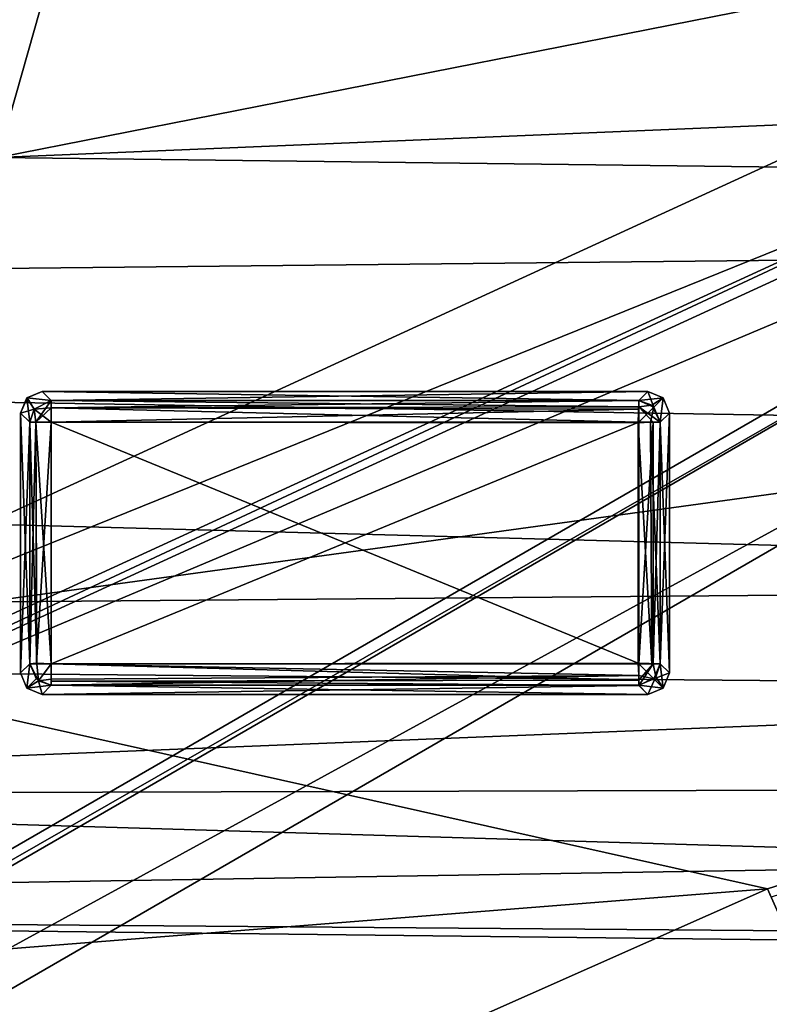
# Model space of a CAD drawing. Header units: millimetres. Extents: x -78 to 78, y -78 to 78.
# Tile 356 of 449: x -24.9 to -21.44, y 49.57 to 54.12. Entities that reach past the tile are written whole.
import ezdxf

# ---------------------------------------------------------------- set-up
doc = ezdxf.new("R2010")
doc.units = ezdxf.units.MM
doc.header["$LTSCALE"] = 41.718519
for name, color, linetype in [('10', 7, 'CONTINUOUS'), ('1080', 7, 'CONTINUOUS'), ('1107', 7, 'CONTINUOUS'), ('1130', 7, 'CONTINUOUS'), ('1186', 7, 'CONTINUOUS'), ('1745', 7, 'CONTINUOUS'), ('1755', 7, 'CONTINUOUS'), ('1766', 7, 'CONTINUOUS'), ('6', 7, 'CONTINUOUS'), ('7334', 7, 'CONTINUOUS'), ('7335', 7, 'CONTINUOUS'), ('7336', 7, 'CONTINUOUS'), ('7337', 7, 'CONTINUOUS'), ('7338', 7, 'CONTINUOUS'), ('7339', 7, 'CONTINUOUS'), ('7340', 7, 'CONTINUOUS'), ('7341', 7, 'CONTINUOUS'), ('7342', 7, 'CONTINUOUS'), ('7343', 7, 'CONTINUOUS'), ('7344', 7, 'CONTINUOUS'), ('7345', 7, 'CONTINUOUS'), ('7346', 7, 'CONTINUOUS'), ('7347', 7, 'CONTINUOUS'), ('7348', 7, 'CONTINUOUS'), ('7349', 7, 'CONTINUOUS'), ('7350', 7, 'CONTINUOUS'), ('7351', 7, 'CONTINUOUS'), ('7352', 7, 'CONTINUOUS'), ('7353', 7, 'CONTINUOUS'), ('7354', 7, 'CONTINUOUS'), ('7355', 7, 'CONTINUOUS'), ('7356', 7, 'CONTINUOUS'), ('7357', 7, 'CONTINUOUS'), ('7358', 7, 'CONTINUOUS'), ('7359', 7, 'CONTINUOUS'), ('7360', 7, 'CONTINUOUS'), ('7361', 7, 'CONTINUOUS'), ('7362', 7, 'CONTINUOUS'), ('7363', 7, 'CONTINUOUS'), ('7364', 7, 'CONTINUOUS'), ('7365', 7, 'CONTINUOUS'), ('7366', 7, 'CONTINUOUS'), ('7367', 7, 'CONTINUOUS'), ('7368', 7, 'CONTINUOUS'), ('7369', 7, 'CONTINUOUS'), ('7370', 7, 'CONTINUOUS'), ('7371', 7, 'CONTINUOUS'), ('7372', 7, 'CONTINUOUS'), ('7373', 7, 'CONTINUOUS'), ('7374', 7, 'CONTINUOUS'), ('745', 7, 'CONTINUOUS'), ('748', 7, 'CONTINUOUS'), ('759', 7, 'CONTINUOUS'), ('768', 7, 'CONTINUOUS')]:
    doc.layers.add(name, color=color, linetype=linetype)

msp = doc.modelspace()

# ---------------------------------------------------------------- linework, layer by layer
at = {"layer": '10', "linetype": 'CONTINUOUS'}
for points in [[(-45.7061, 61.0325, -2), (10.3225, 53.3394, -2), (-47.73, 52.73, -2), (-45.7061, 61.0325, -2)], [(10.3225, 53.3394, -2), (-45.7061, 61.0325, -2), (9.7268, 55.3182, -2), (10.3225, 53.3394, -2)], [(10.3225, 53.3394, -2), (11.6299, 51.7388, -2), (-47.73, 52.73, -2), (10.3225, 53.3394, -2)], [(-47.73, 52.73, -2), (11.6299, 51.7388, -2), (-44.1935, 51.2639, -2), (-47.73, 52.73, -2)], [(11.6299, 51.7388, -2), (13.4565, 50.7558, -2), (-44.1935, 51.2639, -2), (11.6299, 51.7388, -2)], [(13.4565, 50.7558, -2), (-33, 50, -2), (-44.1935, 51.2639, -2), (13.4565, 50.7558, -2)], [(13.4565, 50.7558, -2), (17.2264, 49.6033, -2), (-33, 50, -2), (13.4565, 50.7558, -2)], [(17.2264, 49.6033, -2), (19.2902, 49.3968, -2), (-33, 50, -2), (17.2264, 49.6033, -2)], [(-33, 50, -2), (19.2902, 49.3968, -2), (-30.8665, 49.1087, -2), (-33, 50, -2)]]:
    msp.add_3dface(points, dxfattribs=at)
at = {"layer": '1080', "color": 7, "linetype": 'CONTINUOUS'}
msp.add_3dface([(-21.4471, 50.1026, 23.7), (-11.3137, 53.3124, 23.7), (-21.4294, 50.0627, 26.2), (-21.4471, 50.1026, 23.7)], dxfattribs=at)
at = {"layer": '1107', "color": 7, "linetype": 'CONTINUOUS'}
for points in [[(-24.266, 56.0857, 23.7), (-17.4899, 54.9607, 23.7), (-25.0055, 53.4805, 23.7), (-24.266, 56.0857, 23.7)], [(-25.0055, 53.4805, 23.7), (-17.4899, 54.9607, 23.7), (-0.75, 54.4948, 23.7), (-25.0055, 53.4805, 23.7)], [(-25.0055, 53.4805, 23.7), (-0.75, 54.4948, 23.7), (-11.3137, 53.3124, 23.7), (-25.0055, 53.4805, 23.7)], [(-26.4957, 51.2304, 23.7), (-25.0055, 53.4805, 23.7), (-11.3137, 53.3124, 23.7), (-26.4957, 51.2304, 23.7)], [(-21.4471, 50.1026, 23.7), (-26.4957, 51.2304, 23.7), (-11.3137, 53.3124, 23.7), (-21.4471, 50.1026, 23.7)], [(-28.6002, 49.5372, 23.7), (-26.4957, 51.2304, 23.7), (-21.4471, 50.1026, 23.7), (-28.6002, 49.5372, 23.7)], [(-22.8178, 49.4934, 23.7), (-28.6002, 49.5372, 23.7), (-21.4471, 50.1026, 23.7), (-22.8178, 49.4934, 23.7)], [(-20.8276, 48.7088, 23.7), (-22.8178, 49.4934, 23.7), (-21.4471, 50.1026, 23.7), (-20.8276, 48.7088, 23.7)]]:
    msp.add_3dface(points, dxfattribs=at)
at = {"layer": '1130', "color": 7, "linetype": 'CONTINUOUS'}
msp.add_3dface([(-20.8276, 48.7088, 23.7), (-21.4471, 50.1026, 23.7), (-21.4294, 50.0627, 26.2), (-20.8276, 48.7088, 23.7)], dxfattribs=at)
at = {"layer": '1186', "color": 7, "linetype": 'CONTINUOUS'}
msp.add_3dface([(-24.266, 56.0857, 23.7), (-25.0055, 53.4805, 23.7), (-29.9723, 56.1174, 22.2), (-24.266, 56.0857, 23.7)], dxfattribs=at)
at = {"layer": '1745', "linetype": 'CONTINUOUS'}
for points in [[(-7.9703, 75.9162, 28.7), (-31.0424, 69.7372, 28.7), (-28.8782, 50.0362, 28.7), (-7.9703, 75.9162, 28.7)], [(-19.091, 54.5266, 28.7), (-7.9703, 75.9162, 28.7), (-28.8782, 50.0362, 28.7), (-19.091, 54.5266, 28.7)]]:
    msp.add_3dface(points, dxfattribs=at)
at = {"layer": '1755', "linetype": 'CONTINUOUS'}
for points in [[(-19.091, 54.5266, 28.7), (-28.8782, 50.0362, 28.7), (-18.9351, 54.052, 28.1826), (-19.091, 54.5266, 28.7)], [(-18.9351, 54.052, 28.1826), (-28.8782, 50.0362, 28.7), (-28.6363, 49.5996, 28.1826), (-18.9351, 54.052, 28.1826)]]:
    msp.add_3dface(points, dxfattribs=at)
at = {"layer": '1766', "linetype": 'CONTINUOUS'}
for points in [[(-28.671, 49.6595, 26.2), (-18.9612, 54.1159, 26.2), (-28.6363, 49.5996, 28.1826), (-28.671, 49.6595, 26.2)], [(-18.9612, 54.1159, 26.2), (-18.9351, 54.052, 28.1826), (-28.6363, 49.5996, 28.1826), (-18.9612, 54.1159, 26.2)]]:
    msp.add_3dface(points, dxfattribs=at)
at = {"layer": '6', "linetype": 'CONTINUOUS'}
for points in [[(-9, 68), (-51.8914, 54.9785), (-33, 52), (-9, 68)], [(-9, 51.3567), (-9, 68), (-33, 52), (-9, 51.3567)], [(-29.4635, 50.5339), (-9, 51.3567), (-33, 52), (-29.4635, 50.5339)], [(-9.1524, 50.5914), (-9, 51.3567), (-29.4635, 50.5339), (-9.1524, 50.5914)], [(-9.5858, 49.9425), (-9.1524, 50.5914), (-29.4635, 50.5339), (-9.5858, 49.9425)], [(-28.0008, 47), (-9.5858, 49.9425), (-29.4635, 50.5339), (-28.0008, 47)], [(-20.0065, 46.5994), (-9.5858, 49.9425), (-28.0008, 47), (-20.0065, 46.5994)]]:
    msp.add_3dface(points, dxfattribs=at)
at = {"layer": '7334', "color": 7, "linetype": 'CONTINUOUS'}
for points in [[(-24.7582, 52.258, 21.683), (-22.042, 52.258, 21.683), (-24.7582, 51.1418, 21.683), (-24.7582, 52.258, 21.683)], [(-24.7582, 51.1418, 21.683), (-22.042, 52.258, 21.683), (-22.042, 51.1418, 21.683), (-24.7582, 51.1418, 21.683)]]:
    msp.add_3dface(points, dxfattribs=at)
at = {"layer": '7335', "color": 7, "linetype": 'CONTINUOUS'}
for points in [[(-24.8576, 51.1418, 21.7725), (-24.8579, 52.258, 21.7751), (-24.8292, 52.258, 21.7126), (-24.8576, 51.1418, 21.7725)], [(-24.8576, 51.1418, 21.7725), (-24.8292, 52.258, 21.7126), (-24.8263, 51.1439, 21.7098), (-24.8576, 51.1418, 21.7725)], [(-24.8292, 52.258, 21.7126), (-24.7582, 52.258, 21.683), (-24.8263, 51.1439, 21.7098), (-24.8292, 52.258, 21.7126)], [(-24.8263, 51.1439, 21.7098), (-24.7582, 52.258, 21.683), (-24.7582, 51.1418, 21.683), (-24.8263, 51.1439, 21.7098)]]:
    msp.add_3dface(points, dxfattribs=at)
at = {"layer": '7336', "color": 7, "linetype": 'CONTINUOUS'}
for points in [[(-24.9001, 51.0996, 22.1765), (-24.9001, 52.3002, 22.1765), (-24.8576, 51.1418, 21.7725), (-24.9001, 51.0996, 22.1765)], [(-24.8576, 51.1418, 21.7725), (-24.9001, 52.3002, 22.1765), (-24.8579, 52.258, 21.7751), (-24.8576, 51.1418, 21.7725)]]:
    msp.add_3dface(points, dxfattribs=at)
at = {"layer": '7337', "color": 7, "linetype": 'CONTINUOUS'}
for points in [[(-24.8709, 51.0293, 22.1743), (-24.9001, 51.0996, 22.1765), (-24.8576, 51.1418, 21.7725), (-24.8709, 51.0293, 22.1743)], [(-24.8709, 51.0293, 22.1743), (-24.8576, 51.1418, 21.7725), (-24.8281, 51.0719, 21.7683), (-24.8709, 51.0293, 22.1743)], [(-24.7582, 51.0423, 21.7725), (-24.8709, 51.0293, 22.1743), (-24.8281, 51.0719, 21.7683), (-24.7582, 51.0423, 21.7725)], [(-24.8003, 50.9999, 22.1765), (-24.8709, 51.0293, 22.1743), (-24.7582, 51.0423, 21.7725), (-24.8003, 50.9999, 22.1765)]]:
    msp.add_3dface(points, dxfattribs=at)
at = {"layer": '7338', "color": 7, "linetype": 'CONTINUOUS'}
for points in [[(-24.8708, 51.0292, 22.2786), (-24.9001, 51.0996, 22.2765), (-24.8709, 51.0293, 22.1743), (-24.8708, 51.0292, 22.2786)], [(-24.9001, 51.0996, 22.2765), (-24.9001, 51.0996, 22.1765), (-24.8709, 51.0293, 22.1743), (-24.9001, 51.0996, 22.2765)], [(-24.8003, 50.9999, 22.1765), (-24.8708, 51.0292, 22.2786), (-24.8709, 51.0293, 22.1743), (-24.8003, 50.9999, 22.1765)], [(-24.8003, 50.9999, 22.2765), (-24.8708, 51.0292, 22.2786), (-24.8003, 50.9999, 22.1765), (-24.8003, 50.9999, 22.2765)]]:
    msp.add_3dface(points, dxfattribs=at)
at = {"layer": '7339', "color": 7, "linetype": 'CONTINUOUS'}
for points in [[(-24.8708, 51.0292, 22.2786), (-24.8579, 51.1418, 22.6779), (-24.9001, 51.0996, 22.2765), (-24.8708, 51.0292, 22.2786)], [(-24.8181, 51.0631, 22.6846), (-24.8579, 51.1418, 22.6779), (-24.8708, 51.0292, 22.2786), (-24.8181, 51.0631, 22.6846)], [(-24.8003, 50.9999, 22.2765), (-24.8181, 51.0631, 22.6846), (-24.8708, 51.0292, 22.2786), (-24.8003, 50.9999, 22.2765)], [(-24.7582, 51.0423, 22.6805), (-24.8181, 51.0631, 22.6846), (-24.8003, 50.9999, 22.2765), (-24.7582, 51.0423, 22.6805)]]:
    msp.add_3dface(points, dxfattribs=at)
at = {"layer": '7340', "color": 7, "linetype": 'CONTINUOUS'}
for points in [[(-22.042, 52.3577, 21.7751), (-22.042, 52.329, 21.7126), (-24.7582, 52.3574, 21.7725), (-22.042, 52.3577, 21.7751)], [(-24.7582, 52.3574, 21.7725), (-22.042, 52.329, 21.7126), (-24.7582, 52.3249, 21.7087), (-24.7582, 52.3574, 21.7725)], [(-22.042, 52.329, 21.7126), (-22.042, 52.258, 21.683), (-24.7582, 52.3249, 21.7087), (-22.042, 52.329, 21.7126)], [(-22.042, 52.258, 21.683), (-24.7582, 52.258, 21.683), (-24.7582, 52.3249, 21.7087), (-22.042, 52.258, 21.683)]]:
    msp.add_3dface(points, dxfattribs=at)
at = {"layer": '7341', "color": 7, "linetype": 'CONTINUOUS'}
for points in [[(-24.825, 51.1418, 22.7444), (-24.8579, 51.1418, 22.6779), (-24.8181, 51.0631, 22.6846), (-24.825, 51.1418, 22.7444)], [(-24.7582, 51.1418, 22.77), (-24.825, 51.1418, 22.7444), (-24.8181, 51.0631, 22.6846), (-24.7582, 51.1418, 22.77)], [(-24.7582, 51.1418, 22.77), (-24.8181, 51.0631, 22.6846), (-24.7582, 51.0706, 22.7402), (-24.7582, 51.1418, 22.77)], [(-24.8181, 51.0631, 22.6846), (-24.7582, 51.0423, 22.6805), (-24.7582, 51.0706, 22.7402), (-24.8181, 51.0631, 22.6846)]]:
    msp.add_3dface(points, dxfattribs=at)
at = {"layer": '7342', "color": 7, "linetype": 'CONTINUOUS'}
for points in [[(-24.8292, 52.258, 21.7126), (-24.8579, 52.258, 21.7751), (-24.8368, 52.318, 21.7684), (-24.8292, 52.258, 21.7126)], [(-24.7582, 52.3574, 21.7725), (-24.8292, 52.258, 21.7126), (-24.8368, 52.318, 21.7684), (-24.7582, 52.3574, 21.7725)], [(-24.7582, 52.3574, 21.7725), (-24.7582, 52.3249, 21.7087), (-24.8292, 52.258, 21.7126), (-24.7582, 52.3574, 21.7725)], [(-24.7582, 52.3249, 21.7087), (-24.7582, 52.258, 21.683), (-24.8292, 52.258, 21.7126), (-24.7582, 52.3249, 21.7087)]]:
    msp.add_3dface(points, dxfattribs=at)
at = {"layer": '7343', "color": 7, "linetype": 'CONTINUOUS'}
for points in [[(-22.042, 51.1418, 21.683), (-22.042, 52.258, 21.683), (-21.9751, 52.258, 21.7087), (-22.042, 51.1418, 21.683)], [(-22.042, 51.1418, 21.683), (-21.9751, 52.258, 21.7087), (-21.9751, 51.1418, 21.7087), (-22.042, 51.1418, 21.683)], [(-21.9751, 52.258, 21.7087), (-21.9425, 52.258, 21.7725), (-21.9751, 51.1418, 21.7087), (-21.9751, 52.258, 21.7087)], [(-21.9751, 51.1418, 21.7087), (-21.9425, 52.258, 21.7725), (-21.9425, 51.1418, 21.7725), (-21.9751, 51.1418, 21.7087)]]:
    msp.add_3dface(points, dxfattribs=at)
at = {"layer": '7344', "color": 7, "linetype": 'CONTINUOUS'}
for points in [[(-24.825, 51.1418, 22.7444), (-24.8576, 52.258, 22.6805), (-24.8579, 51.1418, 22.6779), (-24.825, 51.1418, 22.7444)], [(-24.8293, 52.258, 22.7402), (-24.8576, 52.258, 22.6805), (-24.825, 51.1418, 22.7444), (-24.8293, 52.258, 22.7402)], [(-24.7582, 51.1418, 22.77), (-24.7582, 52.258, 22.77), (-24.8293, 52.258, 22.7402), (-24.7582, 51.1418, 22.77)], [(-24.7582, 51.1418, 22.77), (-24.8293, 52.258, 22.7402), (-24.825, 51.1418, 22.7444), (-24.7582, 51.1418, 22.77)]]:
    msp.add_3dface(points, dxfattribs=at)
at = {"layer": '7345', "color": 7, "linetype": 'CONTINUOUS'}
for points in [[(-24.9001, 51.0996, 22.2765), (-24.9001, 52.3002, 22.2765), (-24.9001, 51.0996, 22.1765), (-24.9001, 51.0996, 22.2765)], [(-24.9001, 51.0996, 22.1765), (-24.9001, 52.3002, 22.2765), (-24.9001, 52.3002, 22.1765), (-24.9001, 51.0996, 22.1765)]]:
    msp.add_3dface(points, dxfattribs=at)
at = {"layer": '7346', "color": 7, "linetype": 'CONTINUOUS'}
for points in [[(-22.042, 52.329, 21.7126), (-22.042, 52.3577, 21.7751), (-21.982, 52.3366, 21.7684), (-22.042, 52.329, 21.7126)], [(-21.9425, 52.258, 21.7725), (-22.042, 52.329, 21.7126), (-21.982, 52.3366, 21.7684), (-21.9425, 52.258, 21.7725)], [(-22.042, 52.258, 21.683), (-22.042, 52.329, 21.7126), (-21.9751, 52.258, 21.7087), (-22.042, 52.258, 21.683)], [(-22.042, 52.329, 21.7126), (-21.9425, 52.258, 21.7725), (-21.9751, 52.258, 21.7087), (-22.042, 52.329, 21.7126)]]:
    msp.add_3dface(points, dxfattribs=at)
at = {"layer": '7347', "color": 7, "linetype": 'CONTINUOUS'}
for points in [[(-24.7582, 51.1418, 21.683), (-22.042, 51.1418, 21.683), (-22.042, 51.0667, 21.7169), (-24.7582, 51.1418, 21.683)], [(-24.7582, 51.1418, 21.683), (-22.042, 51.0667, 21.7169), (-24.7582, 51.0612, 21.7238), (-24.7582, 51.1418, 21.683)], [(-22.042, 51.0667, 21.7169), (-22.042, 51.0421, 21.7751), (-24.7582, 51.0612, 21.7238), (-22.042, 51.0667, 21.7169)], [(-24.7582, 51.0612, 21.7238), (-22.042, 51.0421, 21.7751), (-24.7582, 51.0423, 21.7725), (-24.7582, 51.0612, 21.7238)]]:
    msp.add_3dface(points, dxfattribs=at)
at = {"layer": '7348', "color": 7, "linetype": 'CONTINUOUS'}
for points in [[(-22.042, 51.1418, 21.683), (-21.9751, 51.1418, 21.7087), (-22.042, 51.0667, 21.7169), (-22.042, 51.1418, 21.683)], [(-21.9751, 51.1418, 21.7087), (-21.9633, 51.0818, 21.7684), (-22.042, 51.0421, 21.7751), (-21.9751, 51.1418, 21.7087)], [(-21.9751, 51.1418, 21.7087), (-22.042, 51.0421, 21.7751), (-22.042, 51.0667, 21.7169), (-21.9751, 51.1418, 21.7087)], [(-21.9751, 51.1418, 21.7087), (-21.9425, 51.1418, 21.7725), (-21.9633, 51.0818, 21.7684), (-21.9751, 51.1418, 21.7087)]]:
    msp.add_3dface(points, dxfattribs=at)
at = {"layer": '7349', "color": 7, "linetype": 'CONTINUOUS'}
for points in [[(-22.0446, 51.1444, 22.77), (-22.0446, 52.2554, 22.77), (-24.7582, 52.258, 22.77), (-22.0446, 51.1444, 22.77)], [(-24.7582, 51.1418, 22.77), (-22.0446, 51.1444, 22.77), (-24.7582, 52.258, 22.77), (-24.7582, 51.1418, 22.77)]]:
    msp.add_3dface(points, dxfattribs=at)
at = {"layer": '7350', "color": 7, "linetype": 'CONTINUOUS'}
for points in [[(-24.8579, 52.258, 21.7751), (-24.9001, 52.3002, 22.1765), (-24.8708, 52.3706, 22.1744), (-24.8579, 52.258, 21.7751)], [(-24.8003, 52.3999, 22.1765), (-24.7582, 52.3574, 21.7725), (-24.8708, 52.3706, 22.1744), (-24.8003, 52.3999, 22.1765)], [(-24.7582, 52.3574, 21.7725), (-24.8368, 52.318, 21.7684), (-24.8708, 52.3706, 22.1744), (-24.7582, 52.3574, 21.7725)], [(-24.8368, 52.318, 21.7684), (-24.8579, 52.258, 21.7751), (-24.8708, 52.3706, 22.1744), (-24.8368, 52.318, 21.7684)]]:
    msp.add_3dface(points, dxfattribs=at)
at = {"layer": '7351', "color": 7, "linetype": 'CONTINUOUS'}
for points in [[(-24.9001, 52.3002, 22.2765), (-24.8706, 52.3708, 22.2787), (-24.9001, 52.3002, 22.1765), (-24.9001, 52.3002, 22.2765)], [(-24.9001, 52.3002, 22.1765), (-24.8706, 52.3708, 22.2787), (-24.8708, 52.3706, 22.1744), (-24.9001, 52.3002, 22.1765)], [(-24.8706, 52.3708, 22.2787), (-24.8003, 52.3999, 22.2765), (-24.8708, 52.3706, 22.1744), (-24.8706, 52.3708, 22.2787)], [(-24.8003, 52.3999, 22.2765), (-24.8003, 52.3999, 22.1765), (-24.8708, 52.3706, 22.1744), (-24.8003, 52.3999, 22.2765)]]:
    msp.add_3dface(points, dxfattribs=at)
at = {"layer": '7352', "color": 7, "linetype": 'CONTINUOUS'}
for points in [[(-22.042, 52.3577, 21.7751), (-21.9998, 52.3999, 22.1765), (-21.9292, 52.3705, 22.1743), (-22.042, 52.3577, 21.7751)], [(-21.982, 52.3366, 21.7684), (-22.042, 52.3577, 21.7751), (-21.9292, 52.3705, 22.1743), (-21.982, 52.3366, 21.7684)], [(-21.9425, 52.258, 21.7725), (-21.982, 52.3366, 21.7684), (-21.9292, 52.3705, 22.1743), (-21.9425, 52.258, 21.7725)], [(-21.9001, 52.3002, 22.1765), (-21.9425, 52.258, 21.7725), (-21.9292, 52.3705, 22.1743), (-21.9001, 52.3002, 22.1765)]]:
    msp.add_3dface(points, dxfattribs=at)
at = {"layer": '7353', "color": 7, "linetype": 'CONTINUOUS'}
for points in [[(-24.8003, 50.9999, 22.2765), (-24.8003, 50.9999, 22.1765), (-21.9998, 50.9999, 22.1765), (-24.8003, 50.9999, 22.2765)], [(-21.9998, 50.9999, 22.2765), (-24.8003, 50.9999, 22.2765), (-21.9998, 50.9999, 22.1765), (-21.9998, 50.9999, 22.2765)]]:
    msp.add_3dface(points, dxfattribs=at)
at = {"layer": '7354', "color": 7, "linetype": 'CONTINUOUS'}
for points in [[(-21.9425, 51.1418, 21.7725), (-21.9292, 51.0294, 22.1743), (-21.9633, 51.0818, 21.7684), (-21.9425, 51.1418, 21.7725)], [(-21.9425, 51.1418, 21.7725), (-21.9001, 51.0996, 22.1765), (-21.9292, 51.0294, 22.1743), (-21.9425, 51.1418, 21.7725)], [(-21.9633, 51.0818, 21.7684), (-21.9998, 50.9999, 22.1765), (-22.042, 51.0421, 21.7751), (-21.9633, 51.0818, 21.7684)], [(-21.9292, 51.0294, 22.1743), (-21.9998, 50.9999, 22.1765), (-21.9633, 51.0818, 21.7684), (-21.9292, 51.0294, 22.1743)]]:
    msp.add_3dface(points, dxfattribs=at)
at = {"layer": '7355', "color": 7, "linetype": 'CONTINUOUS'}
for points in [[(-24.7582, 52.3574, 21.7725), (-24.8003, 52.3999, 22.1765), (-21.9998, 52.3999, 22.1765), (-24.7582, 52.3574, 21.7725)], [(-22.042, 52.3577, 21.7751), (-24.7582, 52.3574, 21.7725), (-21.9998, 52.3999, 22.1765), (-22.042, 52.3577, 21.7751)]]:
    msp.add_3dface(points, dxfattribs=at)
at = {"layer": '7356', "color": 7, "linetype": 'CONTINUOUS'}
for points in [[(-21.9883, 52.258, 22.7544), (-22.0446, 52.2554, 22.77), (-21.9822, 51.1418, 22.7501), (-21.9883, 52.258, 22.7544)], [(-21.9822, 51.1418, 22.7501), (-22.0446, 52.2554, 22.77), (-22.0446, 51.1444, 22.77), (-21.9822, 51.1418, 22.7501)], [(-21.9425, 51.1418, 22.6805), (-21.9425, 52.258, 22.6805), (-21.9883, 52.258, 22.7544), (-21.9425, 51.1418, 22.6805)], [(-21.9425, 51.1418, 22.6805), (-21.9883, 52.258, 22.7544), (-21.9822, 51.1418, 22.7501), (-21.9425, 51.1418, 22.6805)]]:
    msp.add_3dface(points, dxfattribs=at)
at = {"layer": '7357', "color": 7, "linetype": 'CONTINUOUS'}
for points in [[(-22.042, 51.0421, 21.7751), (-24.8003, 50.9999, 22.1765), (-24.7582, 51.0423, 21.7725), (-22.042, 51.0421, 21.7751)], [(-21.9998, 50.9999, 22.1765), (-24.8003, 50.9999, 22.1765), (-22.042, 51.0421, 21.7751), (-21.9998, 50.9999, 22.1765)]]:
    msp.add_3dface(points, dxfattribs=at)
at = {"layer": '7358', "color": 7, "linetype": 'CONTINUOUS'}
for points in [[(-21.9425, 52.258, 21.7725), (-21.9001, 52.3002, 22.1765), (-21.9001, 51.0996, 22.1765), (-21.9425, 52.258, 21.7725)], [(-21.9425, 51.1418, 21.7725), (-21.9425, 52.258, 21.7725), (-21.9001, 51.0996, 22.1765), (-21.9425, 51.1418, 21.7725)]]:
    msp.add_3dface(points, dxfattribs=at)
at = {"layer": '7359', "color": 7, "linetype": 'CONTINUOUS'}
for points in [[(-21.9001, 51.0996, 22.1765), (-21.9001, 51.0996, 22.2765), (-21.9294, 51.0292, 22.2786), (-21.9001, 51.0996, 22.1765)], [(-21.9001, 51.0996, 22.1765), (-21.9294, 51.0292, 22.2786), (-21.9292, 51.0294, 22.1743), (-21.9001, 51.0996, 22.1765)], [(-21.9998, 50.9999, 22.2765), (-21.9998, 50.9999, 22.1765), (-21.9292, 51.0294, 22.1743), (-21.9998, 50.9999, 22.2765)], [(-21.9294, 51.0292, 22.2786), (-21.9998, 50.9999, 22.2765), (-21.9292, 51.0294, 22.1743), (-21.9294, 51.0292, 22.2786)]]:
    msp.add_3dface(points, dxfattribs=at)
at = {"layer": '7360', "color": 7, "linetype": 'CONTINUOUS'}
for points in [[(-22.0446, 52.2554, 22.77), (-22.042, 52.3574, 22.6805), (-22.042, 52.3178, 22.7501), (-22.0446, 52.2554, 22.77)], [(-22.042, 52.3574, 22.6805), (-22.0446, 52.2554, 22.77), (-21.972, 52.3279, 22.6847), (-22.042, 52.3574, 22.6805)], [(-22.0446, 52.2554, 22.77), (-21.9883, 52.258, 22.7544), (-21.972, 52.3279, 22.6847), (-22.0446, 52.2554, 22.77)], [(-21.9883, 52.258, 22.7544), (-21.9425, 52.258, 22.6805), (-21.972, 52.3279, 22.6847), (-21.9883, 52.258, 22.7544)]]:
    msp.add_3dface(points, dxfattribs=at)
at = {"layer": '7361', "color": 7, "linetype": 'CONTINUOUS'}
for points in [[(-24.8576, 52.258, 22.6805), (-24.9001, 52.3002, 22.2765), (-24.9001, 51.0996, 22.2765), (-24.8576, 52.258, 22.6805)], [(-24.8579, 51.1418, 22.6779), (-24.8576, 52.258, 22.6805), (-24.9001, 51.0996, 22.2765), (-24.8579, 51.1418, 22.6779)]]:
    msp.add_3dface(points, dxfattribs=at)
at = {"layer": '7362', "color": 7, "linetype": 'CONTINUOUS'}
for points in [[(-21.9001, 51.0996, 22.1765), (-21.9001, 52.3002, 22.1765), (-21.9001, 51.0996, 22.2765), (-21.9001, 51.0996, 22.1765)], [(-21.9001, 52.3002, 22.1765), (-21.9001, 52.3002, 22.2765), (-21.9001, 51.0996, 22.2765), (-21.9001, 52.3002, 22.1765)]]:
    msp.add_3dface(points, dxfattribs=at)
at = {"layer": '7363', "color": 7, "linetype": 'CONTINUOUS'}
for points in [[(-24.7582, 52.3248, 22.7444), (-22.042, 52.3574, 22.6805), (-24.7582, 52.3577, 22.6779), (-24.7582, 52.3248, 22.7444)], [(-22.042, 52.3178, 22.7501), (-22.042, 52.3574, 22.6805), (-24.7582, 52.3248, 22.7444), (-22.042, 52.3178, 22.7501)], [(-24.7582, 52.258, 22.77), (-22.042, 52.3178, 22.7501), (-24.7582, 52.3248, 22.7444), (-24.7582, 52.258, 22.77)], [(-24.7582, 52.258, 22.77), (-22.0446, 52.2554, 22.77), (-22.042, 52.3178, 22.7501), (-24.7582, 52.258, 22.77)]]:
    msp.add_3dface(points, dxfattribs=at)
at = {"layer": '7364', "color": 7, "linetype": 'CONTINUOUS'}
for points in [[(-24.9001, 52.3002, 22.2765), (-24.8368, 52.318, 22.6846), (-24.8706, 52.3708, 22.2787), (-24.9001, 52.3002, 22.2765)], [(-24.7582, 52.3577, 22.6779), (-24.8003, 52.3999, 22.2765), (-24.8706, 52.3708, 22.2787), (-24.7582, 52.3577, 22.6779)], [(-24.8368, 52.318, 22.6846), (-24.7582, 52.3577, 22.6779), (-24.8706, 52.3708, 22.2787), (-24.8368, 52.318, 22.6846)], [(-24.8576, 52.258, 22.6805), (-24.8368, 52.318, 22.6846), (-24.9001, 52.3002, 22.2765), (-24.8576, 52.258, 22.6805)]]:
    msp.add_3dface(points, dxfattribs=at)
at = {"layer": '7365', "color": 7, "linetype": 'CONTINUOUS'}
for points in [[(-21.9998, 52.3999, 22.2765), (-21.9294, 52.3706, 22.2786), (-21.9998, 52.3999, 22.1765), (-21.9998, 52.3999, 22.2765)], [(-21.9998, 52.3999, 22.1765), (-21.9294, 52.3706, 22.2786), (-21.9292, 52.3705, 22.1743), (-21.9998, 52.3999, 22.1765)], [(-21.9294, 52.3706, 22.2786), (-21.9001, 52.3002, 22.2765), (-21.9292, 52.3705, 22.1743), (-21.9294, 52.3706, 22.2786)], [(-21.9001, 52.3002, 22.2765), (-21.9001, 52.3002, 22.1765), (-21.9292, 52.3705, 22.1743), (-21.9001, 52.3002, 22.2765)]]:
    msp.add_3dface(points, dxfattribs=at)
at = {"layer": '7366', "color": 7, "linetype": 'CONTINUOUS'}
for points in [[(-24.8003, 52.3999, 22.2765), (-21.9998, 52.3999, 22.2765), (-24.8003, 52.3999, 22.1765), (-24.8003, 52.3999, 22.2765)], [(-24.8003, 52.3999, 22.1765), (-21.9998, 52.3999, 22.2765), (-21.9998, 52.3999, 22.1765), (-24.8003, 52.3999, 22.1765)]]:
    msp.add_3dface(points, dxfattribs=at)
at = {"layer": '7367', "color": 7, "linetype": 'CONTINUOUS'}
for points in [[(-24.8368, 52.318, 22.6846), (-24.8576, 52.258, 22.6805), (-24.8293, 52.258, 22.7402), (-24.8368, 52.318, 22.6846)], [(-24.7582, 52.3248, 22.7444), (-24.7582, 52.3577, 22.6779), (-24.8368, 52.318, 22.6846), (-24.7582, 52.3248, 22.7444)], [(-24.7582, 52.258, 22.77), (-24.7582, 52.3248, 22.7444), (-24.8368, 52.318, 22.6846), (-24.7582, 52.258, 22.77)], [(-24.7582, 52.258, 22.77), (-24.8368, 52.318, 22.6846), (-24.8293, 52.258, 22.7402), (-24.7582, 52.258, 22.77)]]:
    msp.add_3dface(points, dxfattribs=at)
at = {"layer": '7368', "color": 7, "linetype": 'CONTINUOUS'}
for points in [[(-22.0446, 51.1444, 22.77), (-24.7582, 51.1418, 22.77), (-22.042, 51.0881, 22.7544), (-22.0446, 51.1444, 22.77)], [(-24.7582, 51.1418, 22.77), (-24.7582, 51.0706, 22.7402), (-22.042, 51.0881, 22.7544), (-24.7582, 51.1418, 22.77)], [(-24.7582, 51.0706, 22.7402), (-24.7582, 51.0423, 22.6805), (-22.042, 51.0881, 22.7544), (-24.7582, 51.0706, 22.7402)], [(-24.7582, 51.0423, 22.6805), (-22.042, 51.0423, 22.6805), (-22.042, 51.0881, 22.7544), (-24.7582, 51.0423, 22.6805)]]:
    msp.add_3dface(points, dxfattribs=at)
at = {"layer": '7369', "color": 7, "linetype": 'CONTINUOUS'}
for points in [[(-24.7582, 51.0423, 22.6805), (-24.8003, 50.9999, 22.2765), (-21.9998, 50.9999, 22.2765), (-24.7582, 51.0423, 22.6805)], [(-24.7582, 51.0423, 22.6805), (-21.9998, 50.9999, 22.2765), (-22.042, 51.0423, 22.6805), (-24.7582, 51.0423, 22.6805)]]:
    msp.add_3dface(points, dxfattribs=at)
at = {"layer": '7370', "color": 7, "linetype": 'CONTINUOUS'}
for points in [[(-22.042, 52.3574, 22.6805), (-21.972, 52.3279, 22.6847), (-21.9998, 52.3999, 22.2765), (-22.042, 52.3574, 22.6805)], [(-21.9998, 52.3999, 22.2765), (-21.972, 52.3279, 22.6847), (-21.9294, 52.3706, 22.2786), (-21.9998, 52.3999, 22.2765)], [(-21.972, 52.3279, 22.6847), (-21.9425, 52.258, 22.6805), (-21.9294, 52.3706, 22.2786), (-21.972, 52.3279, 22.6847)], [(-21.9425, 52.258, 22.6805), (-21.9001, 52.3002, 22.2765), (-21.9294, 52.3706, 22.2786), (-21.9425, 52.258, 22.6805)]]:
    msp.add_3dface(points, dxfattribs=at)
at = {"layer": '7371', "color": 7, "linetype": 'CONTINUOUS'}
for points in [[(-21.9001, 51.0996, 22.2765), (-21.9001, 52.3002, 22.2765), (-21.9425, 51.1418, 22.6805), (-21.9001, 51.0996, 22.2765)], [(-21.9425, 51.1418, 22.6805), (-21.9001, 52.3002, 22.2765), (-21.9425, 52.258, 22.6805), (-21.9425, 51.1418, 22.6805)]]:
    msp.add_3dface(points, dxfattribs=at)
at = {"layer": '7372', "color": 7, "linetype": 'CONTINUOUS'}
for points in [[(-21.9425, 51.1418, 22.6805), (-21.9822, 51.1418, 22.7501), (-22.0446, 51.1444, 22.77), (-21.9425, 51.1418, 22.6805)], [(-21.9425, 51.1418, 22.6805), (-22.0446, 51.1444, 22.77), (-21.972, 51.0719, 22.6847), (-21.9425, 51.1418, 22.6805)], [(-22.0446, 51.1444, 22.77), (-22.042, 51.0881, 22.7544), (-21.972, 51.0719, 22.6847), (-22.0446, 51.1444, 22.77)], [(-22.042, 51.0881, 22.7544), (-22.042, 51.0423, 22.6805), (-21.972, 51.0719, 22.6847), (-22.042, 51.0881, 22.7544)]]:
    msp.add_3dface(points, dxfattribs=at)
at = {"layer": '7373', "color": 7, "linetype": 'CONTINUOUS'}
for points in [[(-24.7582, 52.3577, 22.6779), (-22.042, 52.3574, 22.6805), (-24.8003, 52.3999, 22.2765), (-24.7582, 52.3577, 22.6779)], [(-22.042, 52.3574, 22.6805), (-21.9998, 52.3999, 22.2765), (-24.8003, 52.3999, 22.2765), (-22.042, 52.3574, 22.6805)]]:
    msp.add_3dface(points, dxfattribs=at)
at = {"layer": '7374', "color": 7, "linetype": 'CONTINUOUS'}
for points in [[(-21.9001, 51.0996, 22.2765), (-21.9425, 51.1418, 22.6805), (-21.972, 51.0719, 22.6847), (-21.9001, 51.0996, 22.2765)], [(-21.9001, 51.0996, 22.2765), (-21.972, 51.0719, 22.6847), (-21.9294, 51.0292, 22.2786), (-21.9001, 51.0996, 22.2765)], [(-21.972, 51.0719, 22.6847), (-22.042, 51.0423, 22.6805), (-21.9294, 51.0292, 22.2786), (-21.972, 51.0719, 22.6847)], [(-22.042, 51.0423, 22.6805), (-21.9998, 50.9999, 22.2765), (-21.9294, 51.0292, 22.2786), (-22.042, 51.0423, 22.6805)]]:
    msp.add_3dface(points, dxfattribs=at)
at = {"layer": '745', "color": 7, "linetype": 'CONTINUOUS'}
for points in [[(-28.671, 49.6595, 26.2), (-18.8986, 53.7756, 26.2), (-18.9612, 54.1159, 26.2), (-28.671, 49.6595, 26.2)], [(-37.1139, 43.2612, 26.2), (-18.8986, 53.7756, 26.2), (-28.671, 49.6595, 26.2), (-37.1139, 43.2612, 26.2)]]:
    msp.add_3dface(points, dxfattribs=at)
at = {"layer": '748', "color": 7, "linetype": 'CONTINUOUS'}
for points in [[(-36.7497, 42.8224, 28.7), (22.186, 51.8856, 28.7), (-18.7192, 53.2343, 28.7), (-36.7497, 42.8224, 28.7)], [(23.2586, 50.9898, 28.7), (22.186, 51.8856, 28.7), (-36.7497, 42.8224, 28.7), (23.2586, 50.9898, 28.7)], [(23.6605, 49.6514, 28.7), (23.2586, 50.9898, 28.7), (-36.7497, 42.8224, 28.7), (23.6605, 49.6514, 28.7)], [(23.6151, 49.1842, 28.7), (23.6605, 49.6514, 28.7), (-36.7497, 42.8224, 28.7), (23.6151, 49.1842, 28.7)]]:
    msp.add_3dface(points, dxfattribs=at)
at = {"layer": '759', "color": 7, "linetype": 'CONTINUOUS'}
for points in [[(-18.8986, 53.7756, 26.2), (-37.1139, 43.2612, 26.2), (-18.8814, 53.7072, 28.2174), (-18.8986, 53.7756, 26.2)], [(-37.1139, 43.2612, 26.2), (-37.0711, 43.2054, 28.2174), (-18.8814, 53.7072, 28.2174), (-37.1139, 43.2612, 26.2)]]:
    msp.add_3dface(points, dxfattribs=at)
at = {"layer": '768', "color": 7, "linetype": 'CONTINUOUS'}
for points in [[(-37.0711, 43.2054, 28.2174), (-18.7192, 53.2343, 28.7), (-18.8814, 53.7072, 28.2174), (-37.0711, 43.2054, 28.2174)], [(-36.7497, 42.8224, 28.7), (-18.7192, 53.2343, 28.7), (-37.0711, 43.2054, 28.2174), (-36.7497, 42.8224, 28.7)]]:
    msp.add_3dface(points, dxfattribs=at)

doc.saveas('drawing.dxf')
